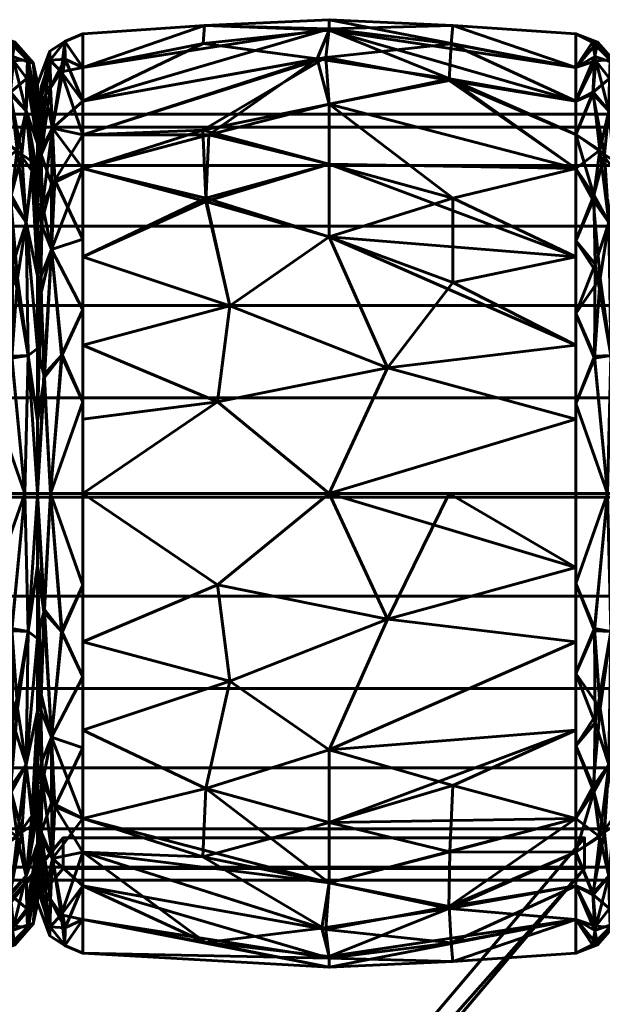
# Model space of a CAD drawing. Header units: millimetres. Extents: x -1091 to 1091, y -439 to 431.
# Tile 365 of 656: x 213 to 232, y 399 to 431. Entities that reach past the tile are written whole.
import ezdxf

# ---------------------------------------------------------------- set-up
doc = ezdxf.new("R2010")
doc.units = ezdxf.units.MM
doc.layers.add('I-FURN', color=30, linetype='Continuous', lineweight=50)

msp = doc.modelspace()

# ---------------------------------------------------------------- meshes
at = {"layer": 'I-FURN', "lineweight": 60}
mesh = msp.add_polyface(dxfattribs=at)
corners = [(215.461, 415.629, 740.004), (215.461, 426.239, 744.399), (215.461, 430.634, 755.009), (215.461, 426.239, 765.619), (215.461, 415.629, 770.014), (223.502, 415.629, 770.471), (231.543, 415.629, 770.015), (231.543, 426.24, 765.62), (231.543, 430.635, 755.009), (231.543, 426.24, 744.399), (231.543, 415.629, 740.004), (223.502, 415.629, 739.547), (231.543, 420.474, 768.008), (231.543, 420.474, 742.01), (215.461, 420.474, 768.007), (215.461, 420.474, 742.011), (223.502, 424, 768.01), (223.502, 424, 742.008), (223.502, 428.333, 763.824), (231.543, 428.437, 760.314), (223.502, 430.795, 758.026), (223.502, 430.745, 751.754), (215.461, 428.437, 760.314), (223.502, 428.333, 746.195), (231.543, 428.437, 749.704), (215.461, 428.437, 749.704), (231.543, 418.052, 769.011), (225.404, 419.732, 769.891), (219.858, 418.615, 770.085), (220.261, 421.757, 769.125), (215.461, 423.357, 766.813), (219.475, 425.265, 766.956), (223.502, 426.372, 766.13), (231.543, 418.052, 741.007), (225.404, 419.732, 740.127), (219.858, 418.615, 739.933), (220.261, 421.757, 740.894), (215.461, 423.357, 743.205), (231.543, 423.357, 766.814), (231.543, 423.357, 743.204), (227.529, 422.516, 741.293), (227.529, 425.265, 743.062), (223.502, 426.372, 743.888), (219.475, 425.161, 742.98), (219.575, 427.328, 745.066), (215.461, 427.338, 747.052), (231.543, 427.339, 762.967), (231.543, 429.536, 757.662), (227.529, 430.904, 756.513), (223.502, 431.091, 754.887), (227.478, 430.302, 759.523), (223.383, 429.862, 761.051), (215.461, 429.535, 752.357), (219.426, 430.9, 753.505), (215.461, 427.338, 762.967), (219.372, 427.489, 764.742), (227.415, 429.106, 762.367), (219.385, 430.31, 750.55), (223.111, 429.813, 748.855), (227.43, 429.158, 747.748), (231.543, 427.339, 747.051), (215.461, 429.535, 757.662), (231.543, 429.536, 752.356), (215.461, 418.052, 769.01), (215.461, 418.052, 741.008)]
mesh.append_faces([[corners[k] for k in face] for face in [(12, 27, 26), (7, 32, 38), (0, 35, 11), (2, 53, 52), (52, 57, 25), (4, 28, 63)]], dxfattribs={"vtx0": -1, "vtx1": -1})
mesh.append_faces([[corners[k] for k in face] for face in [(34, 33, 11), (31, 29, 16), (12, 16, 27), (28, 5, 27), (18, 56, 51), (35, 34, 11), (43, 36, 37), (7, 18, 32), (18, 55, 32), (47, 48, 50), (21, 24, 59), (44, 42, 43), (9, 23, 59), (9, 41, 23), (5, 26, 27), (58, 59, 23), (58, 44, 45), (53, 21, 57), (28, 29, 14), (29, 27, 16), (27, 29, 28), (32, 31, 16), (31, 30, 29), (32, 55, 31), (32, 16, 38), (50, 56, 19), (34, 35, 36), (17, 41, 40), (36, 35, 15), (42, 17, 43), (34, 36, 17), (13, 34, 40), (34, 17, 40), (40, 41, 39), (42, 41, 17), (36, 43, 17), (23, 41, 42), (44, 43, 1), (57, 58, 25), (42, 44, 23), (20, 50, 48), (49, 20, 48), (52, 53, 57), (51, 50, 20), (51, 56, 50), (53, 61, 20), (21, 53, 49), (54, 55, 51), (31, 55, 3), (51, 55, 18), (7, 56, 18), (58, 57, 21), (59, 58, 21), (58, 23, 44), (49, 48, 62), (20, 22, 51), (20, 49, 53), (49, 62, 21)]], dxfattribs={"vtx0": -1, "vtx1": -1, "vtx2": -1})
mesh.append_faces([[corners[k] for k in face] for face in [(35, 0, 64), (34, 13, 33), (51, 22, 54), (50, 19, 47), (28, 14, 63), (36, 15, 37), (16, 12, 38), (41, 9, 39), (44, 1, 45), (48, 8, 62), (56, 46, 19), (59, 60, 9), (59, 24, 60)]], dxfattribs={"vtx0": -1, "vtx2": -1})
mesh.append_faces([[corners[k] for k in face] for face in [(3, 30, 31), (4, 5, 28), (45, 25, 58), (39, 13, 40), (61, 22, 20), (62, 24, 21), (30, 14, 29), (37, 1, 43), (7, 46, 56), (47, 8, 48), (54, 3, 55), (2, 61, 53), (64, 15, 35)]], dxfattribs={"vtx1": -1, "vtx2": -1})
mesh.append_faces([[corners[k] for k in face] for face in [(5, 6, 26), (33, 10, 11)]], dxfattribs={"vtx2": -1})
mesh = msp.add_polyface(dxfattribs=at)
corners = [(212.543, 415.629, 740.004), (212.543, 426.24, 744.399), (212.543, 430.635, 755.009), (212.543, 426.24, 765.62), (212.543, 415.629, 770.015), (213.575, 415.629, 769.48), (213.989, 415.629, 768.395), (213.989, 425.094, 764.474), (213.989, 429.015, 755.009), (213.989, 425.094, 745.544), (213.989, 415.629, 741.623), (213.575, 415.629, 740.538), (212.543, 421.501, 767.582), (213.989, 420.362, 766.434), (213.989, 420.362, 743.584), (212.543, 421.501, 742.436), (213.613, 424.476, 766.405), (212.543, 428.437, 760.314), (213.613, 424.476, 743.613), (212.543, 428.437, 749.704), (213.621, 428.121, 762.207), (213.621, 428.121, 747.811), (213.989, 427.055, 759.742), (213.989, 427.055, 750.277), (213.7, 429.701, 757.62), (213.663, 429.784, 752.567), (213.683, 420.133, 768.62), (213.683, 420.133, 741.399), (212.543, 418.565, 768.798), (213.146, 420.114, 769.127), (213.176, 423.112, 767.774), (213.125, 425.367, 766.187), (212.543, 427.339, 762.967), (213.473, 426.69, 764.502), (213.856, 426.431, 763.962), (213.098, 428.671, 762.088), (213.166, 429.895, 758.957), (213.25, 430.363, 755.722), (212.543, 429.536, 752.356), (213.199, 429.754, 750.648), (213.989, 426.075, 762.108), (212.543, 429.536, 757.662), (213.106, 428.727, 748.045), (213.327, 426.838, 745.503), (212.543, 427.339, 747.051), (213.805, 426.155, 745.569), (213.989, 426.075, 747.91), (213.112, 425.197, 743.676), (213.334, 422.651, 742.104), (212.543, 418.565, 741.22), (213.152, 420.041, 740.872), (212.543, 423.87, 743.417), (212.543, 423.87, 766.601), (213.084, 430.363, 753.191), (213.989, 422.728, 765.454), (213.989, 422.728, 744.564), (213.989, 428.035, 757.375), (213.847, 429.68, 755.019), (213.989, 428.035, 752.643), (213.989, 417.996, 767.414), (213.989, 417.996, 742.604), (213.635, 429.172, 750.116)]
mesh.append_faces([[corners[k] for k in face] for face in [(28, 29, 12), (2, 53, 38), (3, 31, 32), (38, 39, 19), (41, 37, 2), (44, 43, 1), (52, 31, 3), (15, 50, 49), (51, 48, 15), (23, 61, 58), (6, 26, 5)]], dxfattribs={"vtx0": -1, "vtx1": -1})
mesh.append_faces([[corners[k] for k in face] for face in [(16, 26, 13), (31, 33, 32), (31, 16, 33), (29, 5, 26), (20, 22, 24), (50, 15, 48), (33, 34, 20), (43, 42, 21), (47, 18, 48), (5, 29, 28), (19, 39, 42), (47, 1, 43), (21, 45, 43), (20, 36, 35), (45, 55, 18), (20, 34, 40), (45, 18, 43), (31, 52, 30), (39, 53, 25), (21, 46, 45), (24, 56, 57), (35, 36, 17), (25, 61, 39), (29, 30, 12), (50, 48, 27), (30, 26, 16), (26, 30, 29), (31, 30, 16), (33, 20, 35), (16, 34, 33), (33, 35, 32), (36, 20, 24), (37, 36, 24), (37, 41, 36), (57, 37, 24), (38, 53, 39), (37, 53, 2), (39, 61, 42), (43, 44, 42), (47, 43, 18), (61, 23, 21), (48, 18, 27), (48, 51, 47), (49, 50, 11), (11, 50, 27), (25, 53, 37), (54, 34, 16), (18, 14, 27), (37, 57, 25), (57, 58, 25), (61, 25, 58), (42, 61, 21)]], dxfattribs={"vtx0": -1, "vtx1": -1, "vtx2": -1})
mesh.append_faces([[corners[k] for k in face] for face in [(26, 6, 59), (27, 10, 11), (24, 22, 56), (45, 46, 9), (27, 14, 60), (27, 60, 10), (35, 17, 32), (16, 13, 54), (34, 7, 40), (21, 23, 46), (45, 9, 55), (57, 56, 8)]], dxfattribs={"vtx0": -1, "vtx2": -1})
mesh.append_faces([[corners[k] for k in face] for face in [(54, 7, 34), (55, 14, 18), (8, 58, 57), (40, 22, 20), (41, 17, 36), (44, 19, 42), (51, 1, 47), (52, 12, 30), (59, 13, 26)]], dxfattribs={"vtx1": -1, "vtx2": -1})
mesh.append_faces([[corners[k] for k in face] for face in [(28, 4, 5), (11, 0, 49)]], dxfattribs={"vtx2": -1})
mesh = msp.add_polyface(dxfattribs=at)
corners = [(213.987, 415.629, 741.657), (213.987, 425.071, 745.568), (213.987, 428.982, 755.009), (213.987, 425.071, 764.451), (213.987, 415.629, 768.361), (214.409, 415.629, 769.469), (215.461, 415.629, 770.014), (215.461, 426.239, 765.619), (215.461, 430.634, 755.009), (215.461, 426.239, 744.399), (215.461, 415.629, 740.004), (214.409, 415.629, 740.549), (215.461, 421.619, 767.533), (213.987, 420.35, 766.406), (213.987, 420.35, 743.612), (215.461, 421.619, 742.485), (214.447, 423.587, 767.131), (214.447, 423.587, 742.887), (215.461, 428.437, 760.314), (215.461, 428.437, 749.704), (214.472, 427.548, 763.315), (214.403, 429.77, 757.996), (214.472, 427.548, 746.703), (214.403, 429.77, 752.022), (213.987, 427.026, 759.73), (213.987, 427.026, 750.288), (214.195, 419.497, 768.629), (214.216, 419.416, 741.329), (215.461, 418.624, 741.245), (214.787, 420.152, 740.944), (215.461, 418.624, 768.773), (214.767, 420.134, 769.067), (215.461, 423.929, 766.576), (213.987, 422.71, 765.428), (214.15, 425.054, 765.457), (214.093, 426.823, 763.313), (214.241, 428.615, 760.845), (214.762, 429.386, 760.353), (215.461, 429.535, 757.662), (214.877, 430.381, 756.482), (214.387, 430.064, 755.009), (214.878, 430.381, 753.528), (215.461, 429.535, 752.357), (214.885, 429.802, 750.647), (214.412, 428.892, 749.239), (213.987, 426.049, 747.928), (214.1, 426.687, 746.496), (214.104, 424.428, 744.163), (214.109, 428.889, 750.579), (213.987, 428.004, 752.649), (213.987, 426.049, 762.09), (214.44, 425.729, 744.613), (214.554, 425.849, 765.441), (214.109, 422.176, 742.658), (214.094, 422.699, 767.024), (213.987, 422.71, 744.59), (215.461, 423.929, 743.442), (215.461, 427.338, 762.967), (215.461, 427.338, 747.052), (213.987, 428.004, 757.369), (213.987, 417.99, 767.384), (213.987, 417.99, 742.635)]
mesh.append_faces([[corners[k] for k in face] for face in [(13, 54, 33), (57, 52, 7), (28, 29, 15), (24, 36, 59), (8, 39, 38), (50, 36, 24), (9, 22, 58), (2, 40, 49), (18, 37, 57), (55, 53, 14)]], dxfattribs={"vtx0": -1, "vtx1": -1})
mesh.append_faces([[corners[k] for k in face] for face in [(54, 16, 34), (31, 16, 26), (21, 37, 39), (46, 47, 1), (46, 51, 47), (17, 15, 29), (22, 43, 19), (9, 17, 51), (36, 37, 21), (41, 42, 43), (22, 44, 43), (39, 37, 38), (3, 34, 35), (51, 46, 22), (44, 23, 43), (40, 21, 39), (44, 22, 46), (48, 49, 23), (30, 31, 5), (29, 11, 27), (11, 29, 28), (17, 29, 27), (31, 12, 16), (5, 31, 26), (52, 20, 34), (54, 26, 16), (52, 34, 16), (35, 34, 20), (36, 35, 20), (36, 50, 35), (57, 37, 20), (40, 59, 21), (20, 37, 36), (8, 41, 39), (39, 41, 40), (40, 41, 23), (41, 43, 23), (48, 23, 44), (45, 48, 46), (47, 51, 17), (53, 47, 17), (53, 55, 47), (46, 48, 44), (40, 23, 49), (51, 22, 9), (32, 52, 16), (17, 27, 53), (53, 27, 61), (33, 54, 34), (52, 57, 20), (59, 36, 21), (13, 26, 54)]], dxfattribs={"vtx0": -1, "vtx1": -1, "vtx2": -1})
mesh.append_faces([[corners[k] for k in face] for face in [(34, 3, 33), (16, 12, 32), (17, 9, 56), (31, 30, 12), (37, 18, 38), (40, 2, 59), (41, 8, 42), (46, 1, 45), (48, 25, 49), (27, 0, 61), (22, 19, 58)]], dxfattribs={"vtx0": -1, "vtx2": -1})
mesh.append_faces([[corners[k] for k in face] for face in [(26, 13, 60, 4)]], dxfattribs={"vtx0": -1, "vtx3": -1})
mesh.append_faces([[corners[k] for k in face] for face in [(56, 15, 17), (11, 0, 27), (32, 7, 52), (4, 5, 26), (61, 14, 53), (42, 19, 43), (45, 25, 48), (50, 3, 35), (55, 1, 47)]], dxfattribs={"vtx1": -1, "vtx2": -1})
mesh.append_faces([[corners[k] for k in face] for face in [(5, 6, 30), (28, 10, 11)]], dxfattribs={"vtx2": -1})
mesh = msp.add_polyface(dxfattribs=at)
corners = [(231.543, 415.629, 740.004), (231.543, 426.24, 744.399), (231.543, 430.635, 755.009), (231.543, 426.24, 765.62), (231.543, 415.629, 770.015), (232.575, 415.629, 769.48), (232.989, 415.629, 768.395), (232.989, 425.094, 764.474), (232.989, 429.015, 755.009), (232.989, 425.094, 745.544), (232.989, 415.629, 741.623), (232.575, 415.629, 740.538), (231.543, 421.501, 767.582), (232.989, 420.362, 766.434), (232.989, 420.362, 743.584), (231.543, 421.501, 742.436), (232.613, 424.476, 766.405), (231.543, 428.437, 760.314), (232.613, 424.476, 743.613), (231.543, 428.437, 749.704), (232.621, 428.121, 762.207), (232.621, 428.121, 747.811), (232.989, 427.055, 759.742), (232.989, 427.055, 750.277), (232.7, 429.701, 757.62), (232.663, 429.784, 752.567), (232.683, 420.133, 768.62), (232.683, 420.133, 741.399), (231.543, 418.565, 768.798), (232.146, 420.114, 769.127), (232.176, 423.112, 767.774), (232.125, 425.367, 766.187), (231.543, 427.339, 762.967), (232.473, 426.69, 764.502), (232.856, 426.431, 763.962), (232.098, 428.671, 762.088), (232.166, 429.895, 758.957), (232.25, 430.363, 755.722), (231.543, 429.536, 752.356), (232.199, 429.754, 750.648), (232.989, 426.075, 762.108), (231.543, 429.536, 757.662), (232.106, 428.727, 748.045), (232.327, 426.838, 745.503), (231.543, 427.339, 747.051), (232.805, 426.155, 745.569), (232.989, 426.075, 747.91), (232.112, 425.197, 743.676), (232.334, 422.651, 742.104), (231.543, 418.565, 741.22), (232.152, 420.041, 740.872), (231.543, 423.87, 743.417), (231.543, 423.87, 766.601), (232.084, 430.363, 753.191), (232.989, 422.728, 765.454), (232.989, 422.728, 744.564), (232.989, 428.035, 757.375), (232.847, 429.68, 755.019), (232.989, 428.035, 752.643), (232.989, 417.996, 767.414), (232.989, 417.996, 742.604), (232.635, 429.172, 750.116)]
mesh.append_faces([[corners[k] for k in face] for face in [(28, 29, 12), (2, 53, 38), (3, 31, 32), (38, 39, 19), (41, 37, 2), (44, 43, 1), (52, 31, 3), (15, 50, 49), (51, 48, 15), (23, 61, 58), (6, 26, 5)]], dxfattribs={"vtx0": -1, "vtx1": -1})
mesh.append_faces([[corners[k] for k in face] for face in [(16, 26, 13), (31, 33, 32), (31, 16, 33), (29, 5, 26), (20, 22, 24), (50, 15, 48), (33, 34, 20), (43, 42, 21), (47, 18, 48), (5, 29, 28), (19, 39, 42), (47, 1, 43), (21, 45, 43), (20, 36, 35), (45, 55, 18), (20, 34, 40), (45, 18, 43), (31, 52, 30), (39, 53, 25), (21, 46, 45), (24, 56, 57), (35, 36, 17), (25, 61, 39), (29, 30, 12), (50, 48, 27), (30, 26, 16), (26, 30, 29), (31, 30, 16), (33, 20, 35), (16, 34, 33), (33, 35, 32), (36, 20, 24), (37, 36, 24), (37, 41, 36), (57, 37, 24), (38, 53, 39), (37, 53, 2), (39, 61, 42), (43, 44, 42), (47, 43, 18), (61, 23, 21), (48, 18, 27), (48, 51, 47), (49, 50, 11), (11, 50, 27), (25, 53, 37), (54, 34, 16), (18, 14, 27), (37, 57, 25), (57, 58, 25), (61, 25, 58), (42, 61, 21)]], dxfattribs={"vtx0": -1, "vtx1": -1, "vtx2": -1})
mesh.append_faces([[corners[k] for k in face] for face in [(26, 6, 59), (27, 10, 11), (24, 22, 56), (45, 46, 9), (27, 14, 60), (27, 60, 10), (35, 17, 32), (16, 13, 54), (34, 7, 40), (21, 23, 46), (45, 9, 55), (57, 56, 8)]], dxfattribs={"vtx0": -1, "vtx2": -1})
mesh.append_faces([[corners[k] for k in face] for face in [(54, 7, 34), (55, 14, 18), (8, 58, 57), (40, 22, 20), (41, 17, 36), (44, 19, 42), (51, 1, 47), (52, 12, 30), (59, 13, 26)]], dxfattribs={"vtx1": -1, "vtx2": -1})
mesh.append_faces([[corners[k] for k in face] for face in [(28, 4, 5), (11, 0, 49)]], dxfattribs={"vtx2": -1})
mesh = msp.add_polyface(dxfattribs=at)
corners = [(213.989, 415.629, 741.623), (213.989, 425.094, 745.544), (213.989, 429.015, 755.009), (213.989, 425.094, 764.474), (213.989, 415.629, 768.395), (213.989, 415.629, 755.009)]
mesh.append_faces([[corners[k] for k in face] for face in [(5, 2, 3, 4)]], dxfattribs={"vtx0": -1})
mesh.append_faces([[corners[k] for k in face] for face in [(5, 0, 1, 2)]], dxfattribs={"vtx3": -1})
mesh = msp.add_polyface(dxfattribs=at)
corners = [(213.987, 415.629, 755.009), (213.987, 415.629, 768.361), (213.987, 425.071, 764.451), (213.987, 428.982, 755.009), (213.987, 425.071, 745.568), (213.987, 415.629, 741.657)]
mesh.append_faces([[corners[k] for k in face] for face in [(2, 3, 0, 1)]], dxfattribs={"vtx1": -1})
mesh.append_faces([[corners[k] for k in face] for face in [(4, 5, 0, 3)]], dxfattribs={"vtx2": -1})
mesh = msp.add_polyface(dxfattribs=at)
corners = [(1005.286, 403.011, 755.21), (1005.286, 403.437, 758.445), (1005.286, 404.685, 761.46), (1005.286, 406.672, 764.048), (1005.286, 409.261, 766.035), (1005.286, 412.275, 767.284), (1005.286, 415.511, 767.71), (1005.286, 418.746, 767.284), (1005.286, 421.761, 766.035), (1005.286, 424.35, 764.048), (1005.286, 426.336, 761.46), (1005.286, 427.585, 758.445), (1005.286, 428.011, 755.21), (-1005.286, 428.011, 755.21), (-1005.286, 427.585, 758.445), (-1005.286, 426.336, 761.46), (-1005.286, 424.35, 764.048), (-1005.286, 421.761, 766.035), (-1005.286, 418.746, 767.284), (-1005.286, 415.511, 767.71), (-1005.286, 412.275, 767.284), (-1005.286, 409.261, 766.035), (-1005.286, 406.672, 764.048), (-1005.286, 404.685, 761.46), (-1005.286, 403.437, 758.445), (-1005.286, 403.011, 755.21)]
mesh.append_faces([[corners[k] for k in face] for face in [(13, 14, 11, 12)]], dxfattribs={"vtx1": -1})
mesh.append_faces([[corners[k] for k in face] for face in [(14, 15, 10, 11), (16, 17, 8, 9), (15, 16, 9, 10), (17, 18, 7, 8), (6, 7, 18, 19), (20, 21, 4, 5), (21, 22, 3, 4), (23, 24, 1, 2), (22, 23, 2, 3), (19, 20, 5, 6)]], dxfattribs={"vtx1": -1, "vtx3": -1})
mesh.append_faces([[corners[k] for k in face] for face in [(24, 25, 0, 1)]], dxfattribs={"vtx3": -1})
mesh = msp.add_polyface(dxfattribs=at)
corners = [(1005.286, 428.011, 755.21), (1005.286, 427.585, 751.974), (1005.286, 426.336, 748.96), (1005.286, 424.35, 746.371), (1005.286, 421.761, 744.384), (1005.286, 418.746, 743.136), (1005.286, 415.511, 742.71), (1005.286, 412.275, 743.136), (1005.286, 409.261, 744.384), (1005.286, 406.672, 746.371), (1005.286, 404.685, 748.96), (1005.286, 403.437, 751.974), (1005.286, 403.011, 755.21), (-1005.286, 403.011, 755.21), (-1005.286, 403.437, 751.974), (-1005.286, 404.685, 748.96), (-1005.286, 406.672, 746.371), (-1005.286, 409.261, 744.384), (-1005.286, 412.275, 743.136), (-1005.286, 415.511, 742.71), (-1005.286, 418.746, 743.136), (-1005.286, 421.761, 744.384), (-1005.286, 424.35, 746.371), (-1005.286, 426.336, 748.96), (-1005.286, 427.585, 751.974), (-1005.286, 428.011, 755.21)]
mesh.append_faces([[corners[k] for k in face] for face in [(13, 14, 11, 12)]], dxfattribs={"vtx1": -1})
mesh.append_faces([[corners[k] for k in face] for face in [(14, 15, 10, 11), (16, 17, 8, 9), (15, 16, 9, 10), (17, 18, 7, 8), (6, 7, 18, 19), (20, 21, 4, 5), (21, 22, 3, 4), (23, 24, 1, 2), (22, 23, 2, 3), (19, 20, 5, 6)]], dxfattribs={"vtx1": -1, "vtx3": -1})
mesh.append_faces([[corners[k] for k in face] for face in [(24, 25, 0, 1)]], dxfattribs={"vtx3": -1})
mesh = msp.add_polyface(dxfattribs=at)
corners = [(212.543, 415.629, 770.015), (212.543, 405.019, 765.62), (212.543, 400.624, 755.009), (212.543, 405.019, 744.399), (212.543, 415.629, 740.004), (213.575, 415.629, 740.538), (213.989, 415.629, 741.623), (213.989, 406.164, 745.544), (213.989, 402.244, 755.009), (213.989, 406.164, 764.474), (213.989, 415.629, 768.395), (213.575, 415.629, 769.48), (212.543, 409.758, 742.436), (213.989, 410.897, 743.584), (213.989, 410.897, 766.434), (212.543, 409.758, 767.582), (213.613, 406.783, 743.613), (212.543, 402.821, 749.704), (213.613, 406.783, 766.405), (212.543, 402.821, 760.314), (213.621, 403.138, 747.811), (213.621, 403.138, 762.207), (213.989, 404.204, 750.277), (213.989, 404.204, 759.742), (213.7, 401.558, 752.398), (213.663, 401.475, 757.451), (213.683, 411.126, 741.399), (213.683, 411.126, 768.62), (212.543, 412.694, 741.22), (213.146, 411.144, 740.891), (213.176, 408.147, 742.244), (213.125, 405.892, 743.831), (212.543, 403.92, 747.051), (213.473, 404.569, 745.516), (213.856, 404.828, 746.056), (213.098, 402.588, 747.931), (213.166, 401.364, 751.061), (213.25, 400.896, 754.296), (212.543, 401.723, 757.662), (213.199, 401.505, 759.37), (213.989, 405.184, 747.91), (212.543, 401.723, 752.356), (213.106, 402.532, 761.974), (213.327, 404.421, 764.515), (212.543, 403.92, 762.967), (213.805, 405.104, 764.449), (213.989, 405.184, 762.108), (213.112, 406.062, 766.342), (213.334, 408.608, 767.914), (212.543, 412.694, 768.798), (213.152, 411.218, 769.146), (212.543, 407.388, 766.601), (212.543, 407.388, 743.417), (213.084, 400.895, 756.827), (213.989, 408.531, 744.564), (213.989, 408.531, 765.454), (213.989, 403.224, 752.643), (213.847, 401.579, 754.999), (213.989, 403.224, 757.375), (213.989, 413.263, 742.604), (213.989, 413.263, 767.414), (213.635, 402.087, 759.902)]
mesh.append_faces([[corners[k] for k in face] for face in [(28, 29, 12), (2, 53, 38), (3, 31, 32), (38, 39, 19), (41, 37, 2), (44, 43, 1), (52, 31, 3), (15, 50, 49), (51, 48, 15), (23, 61, 58), (6, 26, 5)]], dxfattribs={"vtx0": -1, "vtx1": -1})
mesh.append_faces([[corners[k] for k in face] for face in [(29, 5, 26), (5, 29, 28), (33, 31, 16), (20, 22, 24), (50, 15, 48), (33, 34, 20), (43, 42, 21), (47, 18, 48), (16, 26, 13), (19, 39, 42), (47, 1, 43), (21, 45, 43), (20, 36, 35), (31, 52, 30), (45, 55, 18), (20, 34, 40), (45, 18, 43), (31, 33, 32), (39, 53, 25), (21, 46, 45), (24, 56, 57), (35, 36, 17), (25, 61, 39), (29, 30, 12), (50, 48, 27), (30, 26, 16), (26, 30, 29), (31, 30, 16), (33, 20, 35), (16, 34, 33), (33, 35, 32), (36, 20, 24), (37, 36, 24), (37, 41, 36), (57, 37, 24), (38, 53, 39), (37, 53, 2), (39, 61, 42), (43, 44, 42), (47, 43, 18), (61, 23, 21), (48, 18, 27), (48, 51, 47), (49, 50, 11), (11, 50, 27), (25, 53, 37), (54, 34, 16), (18, 14, 27), (37, 57, 25), (57, 58, 25), (61, 25, 58), (42, 61, 21)]], dxfattribs={"vtx0": -1, "vtx1": -1, "vtx2": -1})
mesh.append_faces([[corners[k] for k in face] for face in [(27, 10, 11), (26, 6, 59), (24, 22, 56), (45, 46, 9), (27, 14, 60), (27, 60, 10), (35, 17, 32), (16, 13, 54), (34, 7, 40), (21, 23, 46), (45, 9, 55), (57, 56, 8)]], dxfattribs={"vtx0": -1, "vtx2": -1})
mesh.append_faces([[corners[k] for k in face] for face in [(54, 7, 34), (55, 14, 18), (8, 58, 57), (40, 22, 20), (41, 17, 36), (44, 19, 42), (51, 1, 47), (52, 12, 30), (59, 13, 26)]], dxfattribs={"vtx1": -1, "vtx2": -1})
mesh.append_faces([[corners[k] for k in face] for face in [(28, 4, 5), (11, 0, 49)]], dxfattribs={"vtx2": -1})
mesh = msp.add_polyface(dxfattribs=at)
corners = [(213.987, 415.629, 755.009), (213.987, 415.629, 741.657), (213.987, 406.188, 745.568), (213.987, 402.277, 755.009), (213.987, 406.188, 764.451), (213.987, 415.629, 768.361)]
mesh.append_faces([[corners[k] for k in face] for face in [(4, 5, 0, 3)]], dxfattribs={"vtx2": -1})
mesh.append_faces([[corners[k] for k in face] for face in [(0, 1, 2, 3)]], dxfattribs={"vtx3": -1})
mesh = msp.add_polyface(dxfattribs=at)
corners = [(213.987, 415.629, 768.361), (213.987, 406.188, 764.451), (213.987, 402.277, 755.009), (213.987, 406.188, 745.568), (213.987, 415.629, 741.657), (214.409, 415.629, 740.549), (215.461, 415.629, 740.004), (215.461, 405.02, 744.399), (215.461, 400.625, 755.009), (215.461, 405.02, 765.619), (215.461, 415.629, 770.014), (214.409, 415.629, 769.469), (215.461, 409.64, 742.485), (213.987, 410.909, 743.612), (213.987, 410.909, 766.406), (215.461, 409.64, 767.533), (214.447, 407.672, 742.887), (214.447, 407.672, 767.131), (215.461, 402.822, 749.704), (215.461, 402.822, 760.314), (214.472, 403.711, 746.703), (214.403, 401.489, 752.022), (214.472, 403.711, 763.315), (214.403, 401.489, 757.996), (213.987, 404.233, 750.288), (213.987, 404.233, 759.73), (214.195, 411.762, 741.389), (214.216, 411.843, 768.689), (215.461, 412.635, 768.773), (214.787, 411.107, 769.074), (215.461, 412.635, 741.245), (214.767, 411.125, 740.952), (215.461, 407.33, 743.442), (213.987, 408.548, 744.59), (214.15, 406.205, 744.561), (214.093, 404.436, 746.705), (214.241, 402.643, 749.173), (214.762, 401.873, 749.665), (215.461, 401.723, 752.357), (214.877, 400.878, 753.536), (214.387, 401.195, 755.009), (214.878, 400.878, 756.49), (215.461, 401.723, 757.662), (214.885, 401.456, 759.371), (214.412, 402.367, 760.779), (213.987, 405.21, 762.09), (214.1, 404.572, 763.522), (214.104, 406.831, 765.855), (214.109, 402.37, 759.439), (213.987, 403.255, 757.369), (213.987, 405.21, 747.928), (214.44, 405.53, 765.405), (214.554, 405.41, 744.577), (214.109, 409.083, 767.36), (214.094, 408.56, 742.995), (213.987, 408.548, 765.428), (215.461, 407.33, 766.576), (215.461, 403.921, 747.052), (215.461, 403.921, 762.967), (213.987, 403.255, 752.649), (213.987, 413.269, 742.635), (213.987, 413.269, 767.384)]
mesh.append_faces([[corners[k] for k in face] for face in [(11, 28, 10)]], dxfattribs={"vtx0": -1})
mesh.append_faces([[corners[k] for k in face] for face in [(57, 52, 7), (28, 29, 15), (13, 54, 33), (24, 36, 59), (8, 39, 38), (50, 36, 24), (9, 22, 58), (2, 40, 49), (18, 37, 57), (4, 26, 60)]], dxfattribs={"vtx0": -1, "vtx1": -1})
mesh.append_faces([[corners[k] for k in face] for face in [(26, 54, 13), (22, 43, 19), (54, 16, 34), (31, 16, 26), (21, 37, 39), (46, 47, 1), (46, 51, 47), (17, 15, 29), (9, 17, 51), (36, 37, 21), (41, 42, 43), (22, 44, 43), (39, 37, 38), (3, 34, 35), (51, 46, 22), (44, 23, 43), (40, 21, 39), (44, 22, 46), (48, 49, 23), (30, 31, 5), (29, 11, 27), (11, 29, 28), (17, 29, 27), (31, 12, 16), (5, 31, 26), (52, 20, 34), (54, 26, 16), (52, 34, 16), (35, 34, 20), (36, 35, 20), (36, 50, 35), (57, 37, 20), (40, 59, 21), (20, 37, 36), (8, 41, 39), (39, 41, 40), (40, 41, 23), (41, 43, 23), (48, 23, 44), (45, 48, 46), (47, 51, 17), (53, 47, 17), (53, 55, 47), (46, 48, 44), (40, 23, 49), (51, 22, 9), (32, 52, 16), (17, 27, 53), (53, 27, 61), (33, 54, 34), (52, 57, 20), (59, 36, 21)]], dxfattribs={"vtx0": -1, "vtx1": -1, "vtx2": -1})
mesh.append_faces([[corners[k] for k in face] for face in [(34, 3, 33), (16, 12, 32), (17, 9, 56), (31, 30, 12), (37, 18, 38), (40, 2, 59), (41, 8, 42), (46, 1, 45), (48, 25, 49), (26, 13, 60), (22, 19, 58), (27, 0, 61)]], dxfattribs={"vtx0": -1, "vtx2": -1})
mesh.append_faces([[corners[k] for k in face] for face in [(53, 61, 14, 55)]], dxfattribs={"vtx0": -1, "vtx3": -1})
mesh.append_faces([[corners[k] for k in face] for face in [(56, 15, 17), (32, 7, 52), (11, 0, 27), (4, 5, 26), (42, 19, 43), (45, 25, 48), (50, 3, 35), (55, 1, 47)]], dxfattribs={"vtx1": -1, "vtx2": -1})
mesh.append_faces([[corners[k] for k in face] for face in [(5, 6, 30)]], dxfattribs={"vtx2": -1})
mesh = msp.add_polyface(dxfattribs=at)
corners = [(213.989, 415.629, 768.395), (213.989, 406.164, 764.474), (213.989, 402.244, 755.009), (213.989, 406.164, 745.544), (213.989, 415.629, 741.623), (213.989, 415.629, 755.009)]
mesh.append_faces([[corners[k] for k in face] for face in [(3, 4, 5, 2)]], dxfattribs={"vtx2": -1})
mesh.append_faces([[corners[k] for k in face] for face in [(5, 0, 1, 2)]], dxfattribs={"vtx3": -1})
mesh = msp.add_polyface(dxfattribs=at)
corners = [(215.461, 415.629, 770.014), (215.461, 405.02, 765.619), (215.461, 400.625, 755.009), (215.461, 405.02, 744.399), (215.461, 415.629, 740.004), (223.502, 415.629, 739.547), (231.543, 415.629, 740.004), (231.543, 405.019, 744.399), (231.543, 400.624, 755.009), (231.543, 405.019, 765.62), (231.543, 415.629, 770.015), (223.502, 415.629, 770.471), (231.543, 410.784, 742.01), (231.543, 410.784, 768.008), (215.461, 410.785, 742.011), (215.461, 410.785, 768.007), (223.502, 407.259, 742.008), (223.502, 407.259, 768.01), (223.502, 402.926, 746.195), (231.543, 402.821, 749.704), (223.502, 400.464, 751.992), (223.502, 400.514, 758.264), (215.461, 402.822, 749.704), (223.502, 402.926, 763.824), (231.543, 402.821, 760.314), (215.461, 402.822, 760.314), (231.543, 413.207, 741.007), (225.404, 411.527, 740.127), (219.858, 412.644, 739.933), (220.261, 409.502, 740.894), (215.461, 407.902, 743.205), (219.475, 405.994, 743.063), (223.502, 404.886, 743.888), (231.543, 413.207, 769.011), (225.404, 411.527, 769.891), (227.412, 415.629, 770.249), (219.858, 412.644, 770.085), (220.261, 409.502, 769.125), (215.461, 407.902, 766.813), (219.475, 405.994, 766.956), (223.502, 404.886, 766.13), (231.543, 407.902, 766.814), (227.529, 406.098, 767.039), (227.429, 403.93, 764.952), (231.543, 403.92, 762.967), (227.405, 402.087, 762.247), (223.254, 401.445, 761.163), (219.464, 400.974, 759.566), (215.461, 401.723, 757.662), (231.543, 407.902, 743.204), (231.543, 403.92, 747.051), (231.543, 401.723, 752.356), (227.529, 400.355, 753.505), (223.502, 400.168, 755.131), (227.478, 400.957, 750.495), (223.383, 401.397, 748.967), (215.461, 403.921, 747.052), (219.372, 403.77, 745.276), (227.415, 402.152, 747.652), (215.461, 401.723, 752.357), (231.543, 401.723, 757.662), (215.461, 403.921, 762.967), (215.461, 413.207, 741.008), (215.461, 413.207, 769.01)]
mesh.append_faces([[corners[k] for k in face] for face in [(12, 27, 26), (11, 34, 35), (7, 32, 49), (9, 43, 44), (24, 45, 60), (0, 36, 11), (13, 17, 41), (44, 45, 24)]], dxfattribs={"vtx0": -1, "vtx1": -1})
mesh.append_faces([[corners[k] for k in face] for face in [(31, 29, 16), (28, 5, 27), (18, 57, 32), (12, 16, 27), (39, 37, 38), (17, 39, 40), (18, 58, 55), (36, 34, 11), (17, 42, 41), (60, 53, 52), (51, 52, 54), (7, 18, 32), (20, 52, 53), (9, 42, 43), (5, 26, 27), (45, 43, 23), (39, 23, 40), (47, 21, 46), (28, 29, 14), (29, 27, 16), (27, 29, 28), (32, 31, 16), (31, 30, 29), (32, 57, 31), (32, 16, 49), (54, 58, 19), (37, 34, 36), (17, 13, 34), (33, 35, 34), (37, 36, 15), (34, 37, 17), (37, 39, 17), (39, 1, 23), (42, 17, 40), (43, 40, 23), (40, 43, 42), (44, 43, 45), (46, 45, 23), (46, 21, 45), (46, 23, 61), (48, 53, 47), (52, 20, 54), (47, 53, 21), (20, 53, 2), (55, 54, 20), (55, 58, 54), (56, 57, 55), (31, 57, 3), (55, 57, 18), (7, 58, 18), (20, 22, 55), (60, 45, 21), (53, 60, 21), (47, 46, 61)]], dxfattribs={"vtx0": -1, "vtx1": -1, "vtx2": -1})
mesh.append_faces([[corners[k] for k in face] for face in [(31, 3, 30), (55, 22, 56), (23, 1, 61), (54, 19, 51), (37, 15, 38), (53, 48, 2), (47, 25, 48), (16, 12, 49), (52, 51, 8), (20, 2, 59), (58, 50, 19)]], dxfattribs={"vtx0": -1, "vtx2": -1})
mesh.append_faces([[corners[k] for k in face] for face in [(36, 0, 63, 15), (28, 14, 62, 4)]], dxfattribs={"vtx0": -1, "vtx3": -1})
mesh.append_faces([[corners[k] for k in face] for face in [(4, 5, 28), (59, 22, 20), (30, 14, 29), (13, 33, 34), (38, 1, 39), (61, 25, 47), (9, 41, 42), (7, 50, 58), (8, 60, 52), (56, 3, 57)]], dxfattribs={"vtx1": -1, "vtx2": -1})
mesh.append_faces([[corners[k] for k in face] for face in [(33, 10, 35), (5, 6, 26)]], dxfattribs={"vtx2": -1})
mesh = msp.add_polyface(dxfattribs=at)
corners = [(231.543, 415.629, 770.015), (231.543, 405.019, 765.62), (231.543, 400.624, 755.009), (231.543, 405.019, 744.399), (231.543, 415.629, 740.004), (232.575, 415.629, 740.538), (232.989, 415.629, 741.623), (232.989, 406.164, 745.544), (232.989, 402.244, 755.009), (232.989, 406.164, 764.474), (232.989, 415.629, 768.395), (232.575, 415.629, 769.48), (231.543, 409.758, 742.436), (232.989, 410.897, 743.584), (232.989, 410.897, 766.434), (231.543, 409.758, 767.582), (232.613, 406.783, 743.613), (231.543, 402.821, 749.704), (232.613, 406.783, 766.405), (231.543, 402.821, 760.314), (232.621, 403.138, 747.811), (232.621, 403.138, 762.207), (232.989, 404.204, 750.277), (232.989, 404.204, 759.742), (232.7, 401.558, 752.398), (232.663, 401.475, 757.451), (232.683, 411.126, 741.399), (232.683, 411.126, 768.62), (231.543, 412.694, 741.22), (232.146, 411.144, 740.891), (232.176, 408.147, 742.244), (232.125, 405.892, 743.831), (231.543, 403.92, 747.051), (232.473, 404.569, 745.516), (232.856, 404.828, 746.056), (232.098, 402.588, 747.931), (232.166, 401.364, 751.061), (232.25, 400.896, 754.296), (231.543, 401.723, 757.662), (232.199, 401.505, 759.37), (232.989, 405.184, 747.91), (231.543, 401.723, 752.356), (232.106, 402.532, 761.974), (232.327, 404.421, 764.515), (231.543, 403.92, 762.967), (232.805, 405.104, 764.449), (232.989, 405.184, 762.108), (232.112, 406.062, 766.342), (232.334, 408.608, 767.914), (231.543, 412.694, 768.798), (232.152, 411.218, 769.146), (231.543, 407.388, 766.601), (231.543, 407.388, 743.417), (232.084, 400.895, 756.827), (232.989, 408.531, 744.564), (232.989, 408.531, 765.454), (232.989, 403.224, 752.643), (232.847, 401.579, 754.999), (232.989, 403.224, 757.375), (232.989, 413.263, 742.604), (232.989, 413.263, 767.414), (232.635, 402.087, 759.902)]
mesh.append_faces([[corners[k] for k in face] for face in [(28, 29, 12), (2, 53, 38), (3, 31, 32), (38, 39, 19), (41, 37, 2), (44, 43, 1), (52, 31, 3), (15, 50, 49), (51, 48, 15), (23, 61, 58), (8, 57, 56), (6, 26, 5)]], dxfattribs={"vtx0": -1, "vtx1": -1})
mesh.append_faces([[corners[k] for k in face] for face in [(29, 5, 26), (5, 29, 28), (33, 31, 16), (20, 22, 24), (50, 15, 48), (33, 34, 20), (43, 42, 21), (47, 18, 48), (16, 26, 13), (19, 39, 42), (47, 1, 43), (21, 45, 43), (20, 36, 35), (31, 52, 30), (45, 55, 18), (20, 34, 40), (45, 18, 43), (31, 33, 32), (39, 53, 25), (21, 46, 45), (24, 56, 57), (35, 36, 17), (25, 61, 39), (29, 30, 12), (50, 48, 27), (30, 26, 16), (26, 30, 29), (31, 30, 16), (33, 20, 35), (16, 34, 33), (33, 35, 32), (36, 20, 24), (37, 36, 24), (37, 41, 36), (57, 37, 24), (38, 53, 39), (37, 53, 2), (39, 61, 42), (43, 44, 42), (47, 43, 18), (61, 23, 21), (48, 18, 27), (48, 51, 47), (49, 50, 11), (11, 50, 27), (25, 53, 37), (54, 34, 16), (18, 14, 27), (37, 57, 25), (57, 58, 25), (61, 25, 58), (42, 61, 21)]], dxfattribs={"vtx0": -1, "vtx1": -1, "vtx2": -1})
mesh.append_faces([[corners[k] for k in face] for face in [(27, 10, 11), (26, 6, 59), (24, 22, 56), (45, 46, 9), (27, 14, 60), (27, 60, 10), (35, 17, 32), (16, 13, 54), (34, 7, 40), (21, 23, 46), (45, 9, 55)]], dxfattribs={"vtx0": -1, "vtx2": -1})
mesh.append_faces([[corners[k] for k in face] for face in [(54, 7, 34), (55, 14, 18), (8, 58, 57), (40, 22, 20), (41, 17, 36), (44, 19, 42), (51, 1, 47), (52, 12, 30), (59, 13, 26)]], dxfattribs={"vtx1": -1, "vtx2": -1})
mesh.append_faces([[corners[k] for k in face] for face in [(28, 4, 5), (11, 0, 49)]], dxfattribs={"vtx2": -1})
mesh = msp.add_polyface(dxfattribs=at)
corners = [(195.625, 380.72, 238.205), (214.825, 403.389, 757.712), (214.825, 404.388, 757.671), (195.625, 381.719, 238.164)]
mesh.append_faces([[corners[k] for k in face] for face in [(0, 1, 2), (2, 3, 0)]], dxfattribs={"vtx2": -1})
mesh = msp.add_polyface(dxfattribs=at)
corners = [(195.625, 381.719, 238.164), (214.825, 404.388, 757.671), (231.825, 404.388, 757.671), (212.625, 381.719, 238.164)]
mesh.append_faces([[corners[k] for k in face] for face in [(0, 1, 2, 3)]])
mesh = msp.add_polyface(dxfattribs=at)
corners = [(212.625, 381.719, 238.164), (231.825, 404.388, 757.671), (231.825, 403.389, 757.712), (212.625, 380.72, 238.205)]
mesh.append_faces([[corners[k] for k in face] for face in [(0, 1, 2), (2, 3, 0)]], dxfattribs={"vtx2": -1})
mesh = msp.add_polyface(dxfattribs=at)
corners = [(214.825, 404.388, 757.671), (214.825, 403.389, 757.712), (231.825, 403.389, 757.712), (231.825, 404.388, 757.671)]
mesh.append_faces([[corners[k] for k in face] for face in [(0, 1, 2, 3)]])
mesh = msp.add_polyface(dxfattribs=at)
corners = [(212.625, 380.72, 238.205), (231.825, 403.389, 757.712), (214.825, 403.389, 757.712), (195.625, 380.72, 238.205)]
mesh.append_faces([[corners[k] for k in face] for face in [(0, 1, 2, 3)]])

doc.saveas('drawing.dxf')
